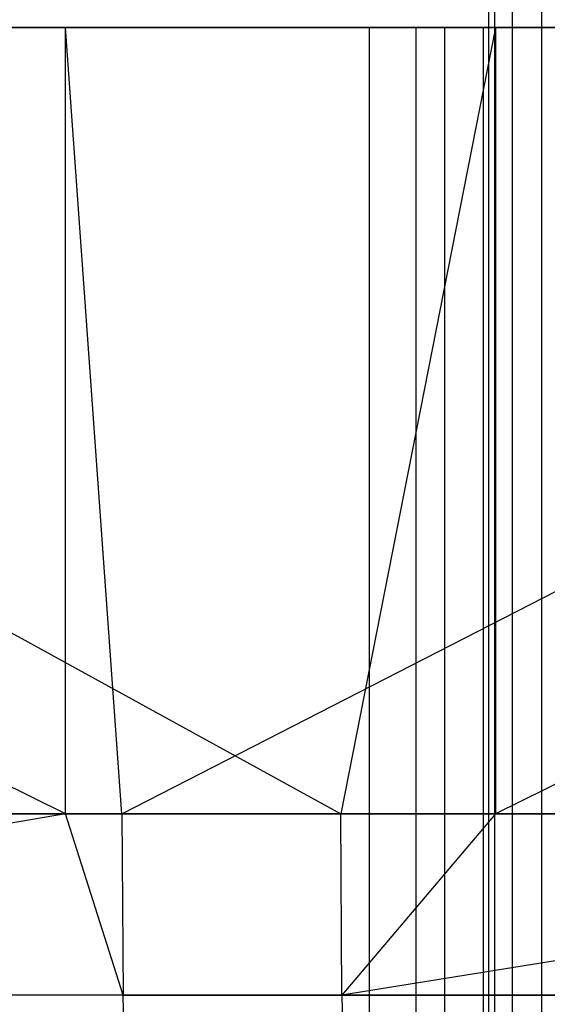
# Model space of a CAD drawing. Extents: x -172 to 172, y -29 to 28.
# Tile 434 of 656: x -8.99 to -4.5, y -15.92 to -7.53. Entities that reach past the tile are written whole.
import ezdxf

# ---------------------------------------------------------------- set-up
doc = ezdxf.new("R2010")
doc.units = 0
doc.header["$LTSCALE"] = 25.4
doc.layers.get('0').update_dxf_attribs({"linetype": 'CONTINUOUS'})

# ---------------------------------------------------------------- blocks, each defined once
blk = doc.blocks.new('RYFLO_AURA_STL')
at = {"color": 0}
for p, q in [((-5, 22.5, -1243.2501), (-5, -22.5, -1243.2501)), ((-5, 22.5, -1243.2501), (-5, -22.5, -1243.2501)), ((-4.9491, 22.5, -1242.5386), (-4.9491, -22.5, -1242.5386)), ((-4.9491, 22.5, -1242.5386), (-4.9491, -22.5, -1242.5386)), ((-4.9491, 22.5, -1243.9617), (-4.9491, -22.5, -1243.9617)), ((-4.9491, 22.5, -1243.9617), (-4.9491, -22.5, -1243.9617)), ((-4.7975, 22.5, -1241.8414), (-4.7975, -22.5, -1241.8414)), ((-4.7975, 22.5, -1241.8414), (-4.7975, -22.5, -1241.8414)), ((-4.7975, 22.5, -1244.6588), (-4.7975, -22.5, -1244.6588)), ((-4.7975, 22.5, -1244.6588), (-4.7975, -22.5, -1244.6588)), ((-4.5482, 22.5, -1241.1731), (-4.5482, -22.5, -1241.1731)), ((-4.5482, 22.5, -1241.1731), (-4.5482, -22.5, -1241.1731)), ((-4.5482, 22.5, -1245.3271), (-4.5482, -22.5, -1245.3271)), ((-4.5482, 22.5, -1245.3271), (-4.5482, -22.5, -1245.3271))]:
    blk.add_line(p, q, dxfattribs=at)

msp = doc.modelspace()

# ---------------------------------------------------------------- linework, layer by layer
at = {"color": 0}
for p, q in [((-8.604, -14.2997, -1415.5354), (-22.0949, -7.5997, -1414.3292)), ((-8.604, -7.5997, -1415.5354), (-22.0949, -7.5997, -1414.3292)), ((-8.604, -14.2997, -1415.5354), (-22.0949, -7.5997, -1414.3292)), ((-8.604, -7.5997, -1415.5354), (-22.0949, -7.5997, -1414.3292)), ((-18.4532, -7.5997, -1071.74), (-4.9398, -7.5997, -1070.8209)), ((-18.4532, -7.5997, -1071.74), (-4.9398, -7.5997, -1070.8209)), ((-18.4532, -7.5997, -1071.74), (-6.258, -14.2997, -1070.8636)), ((-18.4532, -7.5997, -1071.74), (-6.258, -14.2997, -1070.8636)), ((-8.125, -14.2997, -1415.5587), (-8.604, -7.5997, -1415.5354)), ((-8.604, -14.2997, -1415.5354), (-8.604, -7.5997, -1415.5354)), ((-8.604, -14.2997, -1415.5354), (-8.604, -7.5997, -1415.5354)), ((-8.125, -14.2997, -1415.5587), (-8.604, -7.5997, -1415.5354)), ((4.9398, -7.5997, -1415.6793), (-8.604, -7.5997, -1415.5354)), ((4.9398, -7.5997, -1415.6793), (-8.604, -7.5997, -1415.5354)), ((-8.125, -14.2997, -1415.5587), (4.9398, -7.5997, -1415.6793)), ((-8.125, -14.2997, -1415.5587), (4.9398, -7.5997, -1415.6793)), ((-4.9398, -7.5997, -1070.8209), (-6.258, -14.2997, -1070.8636)), ((-4.9398, -7.5997, -1070.8209), (-6.258, -14.2997, -1070.8636)), ((-6.0175, -7.5997, -1242.9496), (-6.0175, -19.2997, -1242.9496)), ((-5.375, -7.5997, -1240.5281), (-6.0175, -7.5997, -1242.9496)), ((-6.0175, -7.5997, -1242.9496), (-5.6195, -7.5997, -1245.4231)), ((-6.0175, -7.5997, -1242.9496), (-6.0175, -19.2997, -1242.9496)), ((-5.375, -7.5997, -1240.5281), (-6.0175, -7.5997, -1242.9496)), ((-6.0175, -7.5997, -1242.9496), (-5.6195, -7.5997, -1245.4231)), ((-5.6195, -7.5997, -1245.4231), (-5.0449, -7.5997, -1246.5439)), ((-5.6195, -7.5997, -1245.4231), (-5.6195, -19.2997, -1245.4231)), ((-5.6195, -7.5997, -1245.4231), (-5.6195, -19.2997, -1245.4231)), ((-5.6195, -7.5997, -1245.4231), (-5.0449, -7.5997, -1246.5439)), ((-5.375, -7.5997, -1240.5281), (-5.375, -19.2997, -1240.5281)), ((-3.8032, -7.5997, -1238.5771), (-5.375, -7.5997, -1240.5281)), ((-5.375, -7.5997, -1240.5281), (-5.375, -19.2997, -1240.5281)), ((-3.8032, -7.5997, -1238.5771), (-5.375, -7.5997, -1240.5281)), ((-5.0449, -7.5997, -1246.5439), (-5.0449, -19.2997, -1246.5439)), ((-5.0449, -7.5997, -1246.5439), (-4.2498, -7.5997, -1247.5209)), ((-5.0449, -7.5997, -1246.5439), (-5.0449, -19.2997, -1246.5439)), ((-5.0449, -7.5997, -1246.5439), (-4.2498, -7.5997, -1247.5209)), ((-4.9398, -7.5997, -1070.8209), (8.604, -7.5997, -1070.9648)), ((8.604, -7.5997, -1070.9648), (-4.9398, -14.2997, -1070.8209)), ((-4.9398, -7.5997, -1070.8209), (8.604, -7.5997, -1070.9648)), ((-4.9398, -7.5997, -1070.8209), (-4.9398, -14.2997, -1070.8209)), ((-4.9398, -7.5997, -1070.8209), (-4.9398, -14.2997, -1070.8209)), ((8.604, -7.5997, -1070.9648), (-4.9398, -14.2997, -1070.8209)), ((-8.604, -14.2997, -1415.5354), (-17.6885, -14.2997, -1414.8408)), ((-8.604, -14.2997, -1415.5354), (-17.6885, -14.2997, -1414.8408)), ((-8.604, -14.2997, -1415.5354), (-17.6634, -15.8448, -1414.5974)), ((-8.604, -14.2997, -1415.5354), (-17.6634, -15.8448, -1414.5974)), ((-15.8286, -14.2997, -1071.4779), (-6.258, -14.2997, -1070.8636)), ((-15.8286, -14.2997, -1071.4779), (-6.258, -14.2997, -1070.8636)), ((-8.125, -14.2997, -1415.5587), (-8.604, -14.2997, -1415.5354)), ((-8.125, -14.2997, -1415.5587), (-8.604, -14.2997, -1415.5354)), ((-8.1135, -15.8448, -1415.3142), (-8.604, -14.2997, -1415.5354)), ((-8.1135, -15.8448, -1415.3142), (-8.604, -14.2997, -1415.5354)), ((1.4635, -14.2997, -1415.7439), (-8.125, -14.2997, -1415.5587)), ((-8.125, -14.2997, -1415.5587), (-8.1135, -15.8448, -1415.3142)), ((-8.125, -14.2997, -1415.5587), (-8.1135, -15.8448, -1415.3142)), ((1.4635, -14.2997, -1415.7439), (-8.125, -14.2997, -1415.5587)), ((-6.258, -14.2997, -1070.8636), (-4.9398, -14.2997, -1070.8209)), ((-6.2491, -15.8448, -1071.1083), (-6.258, -14.2997, -1070.8636)), ((-6.258, -14.2997, -1070.8636), (-4.9398, -14.2997, -1070.8209)), ((-6.2491, -15.8448, -1071.1083), (-6.258, -14.2997, -1070.8636)), ((3.332, -14.2997, -1070.7823), (-6.2491, -15.8448, -1071.1083)), ((3.332, -14.2997, -1070.7823), (-6.2491, -15.8448, -1071.1083)), ((-4.9398, -14.2997, -1070.8209), (-6.2491, -15.8448, -1071.1083)), ((-4.9398, -14.2997, -1070.8209), (-6.2491, -15.8448, -1071.1083)), ((-4.9398, -14.2997, -1070.8209), (3.332, -14.2997, -1070.7823)), ((-4.9398, -14.2997, -1070.8209), (3.332, -14.2997, -1070.7823)), ((-8.1135, -15.8448, -1415.3142), (-17.6634, -15.8448, -1414.5974)), ((-8.1135, -15.8448, -1415.3142), (-17.6634, -15.8448, -1414.5974)), ((-6.2491, -15.8448, -1071.1083), (-15.8062, -15.8448, -1071.7216)), ((-6.2491, -15.8448, -1071.1083), (-15.8062, -15.8448, -1071.7216)), ((-8.08, -17.2386, -1414.6049), (-8.1135, -15.8448, -1415.3142)), ((-8.1135, -15.8448, -1415.3142), (1.4615, -15.8448, -1415.4991)), ((-8.1135, -15.8448, -1415.3142), (1.4615, -15.8448, -1415.4991)), ((-8.08, -17.2386, -1414.6049), (-8.1135, -15.8448, -1415.3142)), ((3.3273, -15.8448, -1071.027), (-6.2491, -15.8448, -1071.1083)), ((-6.2491, -15.8448, -1071.1083), (-6.2233, -17.2386, -1071.818)), ((3.3273, -15.8448, -1071.027), (-6.2491, -15.8448, -1071.1083)), ((-6.2491, -15.8448, -1071.1083), (-6.2233, -17.2386, -1071.818))]:
    msp.add_line(p, q, dxfattribs=at)

# ---------------------------------------------------------------- block references
msp.add_blockref('RYFLO_AURA_STL', (0, 0), dxfattribs=at)

doc.saveas('drawing.dxf')
